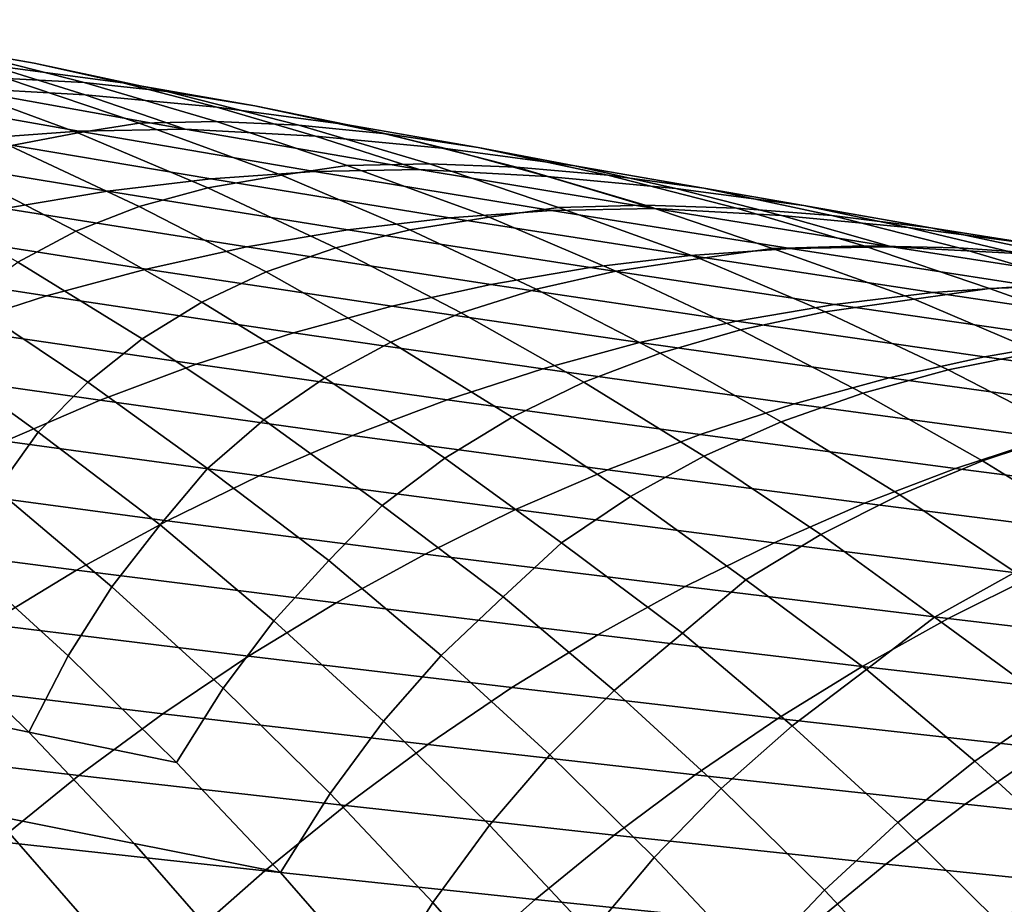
# Model space of a CAD drawing. Header units: metres. Extents: x -240 to 45, y -77 to 27.
# Tile 382 of 656: x -200.08 to -194.74, y 13.74 to 18.53. Entities that reach past the tile are written whole.
import ezdxf

# ---------------------------------------------------------------- set-up
doc = ezdxf.new("R2010")
doc.units = ezdxf.units.M
doc.layers.add('solid_102011X2', color=7, linetype='CONTINUOUS')

msp = doc.modelspace()

# ---------------------------------------------------------------- linework, layer by layer
at = {"layer": 'solid_102011X2'}
for points in [[(-200.449539, 18.377571, 294.158417), (-201.179886, 18.53319, 294.404694), (-200.723572, 18.423779, 296.330414), (-199.997757, 18.297997, 296.081299)], [(-200.144852, 18.214542, 292.001434), (-200.871078, 18.428518, 292.239258), (-200.449539, 18.377571, 294.158417), (-199.725403, 18.19371, 293.91687)], [(-199.997757, 18.297997, 296.081299), (-200.723572, 18.423779, 296.330414), (-200.236893, 18.287609, 298.257538), (-199.516663, 18.191278, 298.006226)], [(-199.725403, 18.19371, 293.91687), (-200.449539, 18.377571, 294.158417), (-199.997757, 18.297997, 296.081299), (-199.276917, 18.143995, 295.836578)], [(-200.236893, 18.287609, 298.257538), (-200.959763, 18.355528, 298.512451), (-200.436066, 18.165123, 300.44043), (-199.7211, 18.126137, 300.184204)], [(-199.516663, 18.191278, 298.006226), (-200.236893, 18.287609, 298.257538), (-199.7211, 18.126137, 300.184204), (-199.007492, 18.058889, 299.931366)], [(-199.276917, 18.143995, 295.836578), (-199.997757, 18.297997, 296.081299), (-199.516663, 18.191278, 298.006226), (-198.800171, 18.066822, 297.759003)], [(-200.12944, 17.850676, 288.045776), (-200.844131, 18.152826, 288.269104), (-200.534698, 18.205027, 290.091919), (-199.760773, 17.921049, 289.951355)], [(-199.760773, 17.921049, 289.951355), (-200.534698, 18.205027, 290.091919), (-200.144852, 18.214542, 292.001434), (-199.427353, 17.972837, 291.768738)], [(-199.427353, 17.972837, 291.768738), (-200.144852, 18.214542, 292.001434), (-199.725403, 18.19371, 293.91687), (-199.008606, 17.982044, 293.680359)], [(-199.754456, 17.928848, 302.53479), (-201.02243, 18.152555, 300.869568), (-201.602631, 18.110985, 301.305054), (-200.325287, 17.888302, 302.966949)], [(-199.17749, 17.940763, 302.108948), (-200.436066, 18.165123, 300.44043), (-201.02243, 18.152555, 300.869568), (-199.754456, 17.928848, 302.53479)], [(-199.7211, 18.126137, 300.184204), (-200.436066, 18.165123, 300.44043), (-199.17749, 17.940763, 302.108948)], [(-199.008606, 17.982044, 293.680359), (-199.725403, 18.19371, 293.91687), (-199.276917, 18.143995, 295.836578), (-198.562103, 17.962137, 295.59668)], [(-198.800171, 18.066822, 297.759003), (-199.516663, 18.191278, 298.006226), (-199.007492, 18.058889, 299.931366), (-198.296448, 17.963617, 299.68222)], [(-199.007492, 18.058889, 299.931366), (-199.7211, 18.126137, 300.184204), (-199.17749, 17.940763, 302.108948), (-198.47168, 17.902212, 301.85495)], [(-198.562103, 17.962137, 295.59668), (-199.276917, 18.143995, 295.836578), (-198.800171, 18.066822, 297.759003), (-198.088501, 17.914532, 297.516266)], [(-198.296448, 17.963617, 299.68222), (-199.007492, 18.058889, 299.931366), (-198.47168, 17.902212, 301.85495), (-197.767197, 17.835781, 301.60434)], [(-198.088501, 17.914532, 297.516266), (-198.800171, 18.066822, 297.759003), (-198.296448, 17.963617, 299.68222), (-197.589035, 17.840601, 299.437195)], [(-199.055344, 17.622244, 289.72879), (-199.760773, 17.921049, 289.951355), (-199.427353, 17.972837, 291.768738), (-198.655807, 17.690773, 291.638275)], [(-197.910034, 17.72246, 303.775879), (-199.17749, 17.940763, 302.108948), (-199.754456, 17.928848, 302.53479), (-198.477814, 17.711098, 304.198425)], [(-198.655807, 17.690773, 291.638275), (-199.427353, 17.972837, 291.768738), (-199.008606, 17.982044, 293.680359), (-198.300369, 17.743031, 293.449066)], [(-198.47168, 17.902212, 301.85495), (-199.17749, 17.940763, 302.108948), (-197.910034, 17.72246, 303.775879)], [(-198.300369, 17.743031, 293.449066), (-199.008606, 17.982044, 293.680359), (-198.562103, 17.962137, 295.59668), (-197.854477, 17.752853, 295.361938)], [(-197.854477, 17.752853, 295.361938), (-198.562103, 17.962137, 295.59668), (-198.088501, 17.914532, 297.516266), (-197.382736, 17.734766, 297.278473)], [(-197.589035, 17.840601, 299.437195), (-198.296448, 17.963617, 299.68222), (-197.767197, 17.835781, 301.60434), (-197.065216, 17.741707, 301.357452)], [(-199.039536, 17.671473, 304.627258), (-200.325287, 17.888302, 302.966949), (-200.894379, 17.820112, 303.397797), (-199.599564, 17.604536, 305.05481)], [(-198.477814, 17.711098, 304.198425), (-199.754456, 17.928848, 302.53479), (-200.325287, 17.888302, 302.966949), (-199.039536, 17.671473, 304.627258)], [(-199.427063, 17.52169, 287.828339), (-200.12944, 17.850676, 288.045776), (-199.760773, 17.921049, 289.951355), (-199.055344, 17.622244, 289.72879)], [(-197.767197, 17.835781, 301.60434), (-198.47168, 17.902212, 301.85495), (-197.910034, 17.72246, 303.775879), (-197.213242, 17.684462, 303.524017)], [(-197.382736, 17.734766, 297.278473), (-198.088501, 17.914532, 297.516266), (-197.589035, 17.840601, 299.437195), (-196.886353, 17.690134, 299.196716)], [(-199.770828, 17.387827, 285.938782), (-200.468536, 17.746984, 286.15094), (-200.12944, 17.850676, 288.045776), (-199.427063, 17.52169, 287.828339)], [(-197.065216, 17.741707, 301.357452), (-197.767197, 17.835781, 301.60434), (-197.213242, 17.684462, 303.524017), (-196.517746, 17.61895, 303.275513)], [(-196.886353, 17.690134, 299.196716), (-197.589035, 17.840601, 299.437195), (-197.065216, 17.741707, 301.357452), (-196.366806, 17.620266, 301.114655)], [(-199.599564, 17.604536, 305.05481), (-200.894379, 17.820112, 303.397797), (-201.460876, 17.724405, 303.82666), (-200.157059, 17.51041, 305.480408)], [(-200.086319, 17.219357, 284.062561), (-200.77803, 17.608688, 284.26889), (-200.468536, 17.746984, 286.15094), (-199.770828, 17.387827, 285.938782)], [(-197.959503, 17.395369, 291.416962), (-198.655807, 17.690773, 291.638275), (-198.300369, 17.743031, 293.449066), (-197.530899, 17.463024, 293.329163)], [(-196.633636, 17.510191, 305.440338), (-197.910034, 17.72246, 303.775879), (-198.477814, 17.711098, 304.198425), (-197.192352, 17.499289, 305.859772)], [(-197.530899, 17.463024, 293.329163), (-198.300369, 17.743031, 293.449066), (-197.854477, 17.752853, 295.361938), (-197.155243, 17.5166, 295.132507)], [(-197.213242, 17.684462, 303.524017), (-197.910034, 17.72246, 303.775879), (-196.633636, 17.510191, 305.440338)], [(-197.155243, 17.5166, 295.132507), (-197.854477, 17.752853, 295.361938), (-197.382736, 17.734766, 297.278473), (-196.68399, 17.527954, 297.045898)], [(-196.68399, 17.527954, 297.045898), (-197.382736, 17.734766, 297.278473), (-196.886353, 17.690134, 299.196716), (-196.189453, 17.512568, 298.961182)], [(-196.366806, 17.620266, 301.114655), (-197.065216, 17.741707, 301.357452), (-196.517746, 17.61895, 303.275513), (-195.824692, 17.52615, 303.03067)], [(-197.74501, 17.46048, 306.285492), (-199.039536, 17.671473, 304.627258), (-199.599564, 17.604536, 305.05481), (-198.296051, 17.394684, 306.70993)], [(-198.36203, 17.296974, 289.512299), (-199.055344, 17.622244, 289.72879), (-198.655807, 17.690773, 291.638275), (-197.959503, 17.395369, 291.416962)], [(-197.192352, 17.499289, 305.859772), (-198.477814, 17.711098, 304.198425), (-199.039536, 17.671473, 304.627258), (-197.74501, 17.46048, 306.285492)], [(-196.517746, 17.61895, 303.275513), (-197.213242, 17.684462, 303.524017), (-196.633636, 17.510191, 305.440338), (-195.94574, 17.472792, 305.190277)], [(-196.189453, 17.512568, 298.961182), (-196.886353, 17.690134, 299.196716), (-196.366806, 17.620266, 301.114655), (-195.673035, 17.471743, 300.876404)], [(-198.738312, 17.166561, 287.61676), (-199.427063, 17.52169, 287.828339), (-199.055344, 17.622244, 289.72879), (-198.36203, 17.296974, 289.512299)], [(-195.824692, 17.52615, 303.03067), (-196.517746, 17.61895, 303.275513), (-195.94574, 17.472792, 305.190277), (-195.259125, 17.408228, 304.943451)], [(-195.673035, 17.471743, 300.876404), (-196.366806, 17.620266, 301.114655), (-195.824692, 17.52615, 303.03067), (-195.135147, 17.406338, 302.789825)], [(-198.296051, 17.394684, 306.70993), (-199.599564, 17.604536, 305.05481), (-200.157059, 17.51041, 305.480408), (-198.844604, 17.302017, 307.132477)], [(-198.844604, 17.302017, 307.132477), (-200.157059, 17.51041, 305.480408), (-200.711136, 17.389217, 305.903412), (-199.389816, 17.1826, 307.55246)], [(-199.087921, 17.002829, 285.732666), (-199.770828, 17.387827, 285.938782), (-199.427063, 17.52169, 287.828339), (-198.738312, 17.166561, 287.61676)], [(-196.843491, 17.171076, 293.109528), (-197.530899, 17.463024, 293.329163), (-197.155243, 17.5166, 295.132507), (-196.387451, 17.238821, 295.023621)], [(-195.34761, 17.303619, 307.101166), (-196.633636, 17.510191, 305.440338), (-197.192352, 17.499289, 305.859772), (-195.897156, 17.293089, 307.517914)], [(-196.387451, 17.238821, 295.023621), (-197.155243, 17.5166, 295.132507), (-196.68399, 17.527954, 297.045898), (-195.993469, 17.294542, 296.818726)], [(-195.993469, 17.294542, 296.818726), (-196.68399, 17.527954, 297.045898), (-196.189453, 17.512568, 298.961182), (-195.499466, 17.308327, 298.730896)], [(-195.94574, 17.472792, 305.190277), (-196.633636, 17.510191, 305.440338), (-195.34761, 17.303619, 307.101166)], [(-195.499466, 17.308327, 298.730896), (-196.189453, 17.512568, 298.961182), (-195.673035, 17.471743, 300.876404), (-194.984955, 17.296486, 300.643036)], [(-195.135147, 17.406338, 302.789825), (-195.824692, 17.52615, 303.03067), (-195.259125, 17.408228, 304.943451), (-194.574951, 17.316721, 304.700165)], [(-196.440689, 17.254999, 307.940887), (-197.74501, 17.46048, 306.285492), (-198.296051, 17.394684, 306.70993), (-196.98262, 17.190237, 308.36264)], [(-197.275085, 17.073868, 291.201843), (-197.959503, 17.395369, 291.416962), (-197.530899, 17.463024, 293.329163), (-196.843491, 17.171076, 293.109528)], [(-195.897156, 17.293089, 307.517914), (-197.192352, 17.499289, 305.859772), (-197.74501, 17.46048, 306.285492), (-196.440689, 17.254999, 307.940887)], [(-195.259125, 17.408228, 304.943451), (-195.94574, 17.472792, 305.190277), (-195.34761, 17.303619, 307.101166), (-194.66861, 17.266855, 306.852325)], [(-194.984955, 17.296486, 300.643036), (-195.673035, 17.471743, 300.876404), (-195.135147, 17.406338, 302.789825), (-194.450195, 17.25979, 302.553467)], [(-194.574951, 17.316721, 304.700165), (-195.259125, 17.408228, 304.943451), (-194.66861, 17.266855, 306.852325), (-193.990906, 17.203262, 306.606628)], [(-194.450195, 17.25979, 302.553467), (-195.135147, 17.406338, 302.789825), (-194.574951, 17.316721, 304.700165), (-193.894257, 17.198542, 304.460785)], [(-199.389816, 17.1826, 307.55246), (-200.711136, 17.389217, 305.903412), (-201.260956, 17.241146, 306.323151), (-199.930862, 17.036617, 307.969208)], [(-199.410629, 16.804502, 283.862549), (-200.086319, 17.219357, 284.062561), (-199.770828, 17.387827, 285.938782), (-199.087921, 17.002829, 285.732666)], [(-196.98262, 17.190237, 308.36264), (-198.296051, 17.394684, 306.70993), (-198.844604, 17.302017, 307.132477), (-197.522156, 17.098917, 308.782501)], [(-197.682129, 16.945927, 289.301758), (-198.36203, 17.296974, 289.512299), (-197.959503, 17.395369, 291.416962), (-197.275085, 17.073868, 291.201843)], [(-197.522156, 17.098917, 308.782501), (-198.844604, 17.302017, 307.132477), (-199.389816, 17.1826, 307.55246), (-198.058411, 16.981157, 309.199829)], [(-198.064148, 16.785952, 287.411346), (-198.738312, 17.166561, 287.61676), (-198.36203, 17.296974, 289.512299), (-197.682129, 16.945927, 289.301758)], [(-195.708679, 16.950396, 294.806061), (-196.387451, 17.238821, 295.023621), (-195.993469, 17.294542, 296.818726), (-195.227066, 17.019182, 296.7211)], [(-195.227066, 17.019182, 296.7211), (-195.993469, 17.294542, 296.818726), (-195.499466, 17.308327, 298.730896), (-194.817551, 17.077852, 298.506012)], [(-194.051163, 17.102406, 308.757172), (-195.34761, 17.303619, 307.101166), (-195.897156, 17.293089, 307.517914), (-194.591476, 17.092169, 309.171661)], [(-194.817551, 17.077852, 298.506012), (-195.499466, 17.308327, 298.730896), (-194.984955, 17.296486, 300.643036), (-194.30368, 17.094912, 300.414856)], [(-194.66861, 17.266855, 306.852325), (-195.34761, 17.303619, 307.101166), (-194.051163, 17.102406, 308.757172)], [(-194.30368, 17.094912, 300.414856), (-194.984955, 17.296486, 300.643036), (-194.450195, 17.25979, 302.553467), (-193.770844, 17.086851, 302.321869)], [(-199.930862, 17.036617, 307.969208), (-201.260956, 17.241146, 306.323151), (-201.805664, 17.066439, 306.739014), (-200.466904, 16.864307, 308.382111)], [(-195.125763, 17.054708, 309.592316), (-196.440689, 17.254999, 307.940887), (-196.98262, 17.190237, 308.36264), (-195.658508, 16.990883, 310.011749)], [(-194.591476, 17.092169, 309.171661), (-195.897156, 17.293089, 307.517914), (-196.440689, 17.254999, 307.940887), (-195.125763, 17.054708, 309.592316)], [(-199.706345, 16.570442, 282.008972), (-200.373428, 17.015032, 282.202393), (-200.086319, 17.219357, 284.062561), (-199.410629, 16.804502, 283.862549)], [(-195.658508, 16.990883, 310.011749), (-196.98262, 17.190237, 308.36264), (-197.522156, 17.098917, 308.782501), (-196.188889, 16.900808, 310.429321)], [(-196.16777, 16.853401, 292.896118), (-196.843491, 17.171076, 293.109528), (-196.387451, 17.238821, 295.023621), (-195.708679, 16.950396, 294.806061)], [(-198.058411, 16.981157, 309.199829), (-199.389816, 17.1826, 307.55246), (-199.930862, 17.036617, 307.969208), (-198.590576, 16.837139, 309.613983)], [(-198.420792, 16.592657, 285.53299), (-199.087921, 17.002829, 285.732666), (-198.738312, 17.166561, 287.61676), (-198.064148, 16.785952, 287.411346)], [(-196.603867, 16.726954, 290.992706), (-197.275085, 17.073868, 291.201843), (-196.843491, 17.171076, 293.109528), (-196.16777, 16.853401, 292.896118)], [(-196.188889, 16.900808, 310.429321), (-197.522156, 17.098917, 308.782501), (-198.058411, 16.981157, 309.199829), (-196.71608, 16.784595, 310.84436)], [(-193.274582, 16.896194, 310.819824), (-194.591476, 17.092169, 309.171661), (-195.125763, 17.054708, 309.592316), (-193.799576, 16.859282, 311.238495)], [(-194.052551, 16.80513, 298.419495), (-194.817551, 17.077852, 298.506012), (-194.30368, 17.094912, 300.414856), (-193.630356, 16.867451, 300.192017)], [(-198.590576, 16.837139, 309.613983), (-199.930862, 17.036617, 307.969208), (-200.466904, 16.864307, 308.382111), (-199.117844, 16.667093, 310.024292)], [(-197.016556, 16.569756, 289.097504), (-197.682129, 16.945927, 289.301758), (-197.275085, 17.073868, 291.201843), (-196.603867, 16.726954, 290.992706)], [(-193.799576, 16.859282, 311.238495), (-195.125763, 17.054708, 309.592316), (-195.658508, 16.990883, 310.011749), (-194.323059, 16.796309, 311.655945)], [(-194.556686, 16.734352, 296.50589), (-195.227066, 17.019182, 296.7211), (-194.817551, 17.077852, 298.506012), (-194.052551, 16.80513, 298.419495)], [(-199.975266, 16.299618, 280.174683), (-200.632278, 16.773748, 280.360962), (-200.373428, 17.015032, 282.202393), (-199.706345, 16.570442, 282.008972)], [(-198.751892, 16.364872, 283.669098), (-199.410629, 16.804502, 283.862549), (-199.087921, 17.002829, 285.732666), (-198.420792, 16.592657, 285.53299)], [(-196.71608, 16.784595, 310.84436), (-198.058411, 16.981157, 309.199829), (-198.590576, 16.837139, 309.613983), (-197.239258, 16.642424, 311.256287)], [(-194.323059, 16.796309, 311.655945), (-195.658508, 16.990883, 310.011749), (-196.188889, 16.900808, 310.429321), (-194.844223, 16.707382, 312.071533)], [(-195.041351, 16.636606, 294.594818), (-195.708679, 16.950396, 294.806061), (-195.227066, 17.019182, 296.7211), (-194.556686, 16.734352, 296.50589)], [(-197.405487, 16.38052, 287.212524), (-198.064148, 16.785952, 287.411346), (-197.682129, 16.945927, 289.301758), (-197.016556, 16.569756, 289.097504)], [(-195.50502, 16.510672, 292.688812), (-196.16777, 16.853401, 292.896118), (-195.708679, 16.950396, 294.806061), (-195.041351, 16.636606, 294.594818)], [(-194.844223, 16.707382, 312.071533), (-196.188889, 16.900808, 310.429321), (-196.71608, 16.784595, 310.84436), (-195.362259, 16.592617, 312.48465)], [(-199.117844, 16.667093, 310.024292), (-200.466904, 16.864307, 308.382111), (-200.997101, 16.665913, 308.790527), (-199.639374, 16.471262, 310.430176)], [(-197.239258, 16.642424, 311.256287), (-198.590576, 16.837139, 309.613983), (-199.117844, 16.667093, 310.024292), (-197.757629, 16.474522, 311.664398)], [(-195.946762, 16.35527, 290.789948), (-196.603867, 16.726954, 290.992706), (-196.16777, 16.853401, 292.896118), (-195.50502, 16.510672, 292.688812)], [(-200.199738, 15.987178, 278.396454), (-200.863266, 16.494528, 278.541107), (-200.632278, 16.773748, 280.360962), (-199.975266, 16.299618, 280.174683)], [(-199.057434, 16.101524, 281.822266), (-199.706345, 16.570442, 282.008972), (-199.410629, 16.804502, 283.862549), (-198.751892, 16.364872, 283.669098)], [(-197.77037, 16.158054, 285.340027), (-198.420792, 16.592657, 285.53299), (-198.064148, 16.785952, 287.411346), (-197.405487, 16.38052, 287.212524)], [(-195.362259, 16.592617, 312.48465), (-196.71608, 16.784595, 310.84436), (-197.239258, 16.642424, 311.256287), (-195.876373, 16.452187, 312.894623)], [(-192.97554, 16.606195, 313.293945), (-194.323059, 16.796309, 311.655945), (-194.844223, 16.707382, 312.071533), (-193.487427, 16.518335, 313.707886)], [(-196.366272, 16.169119, 288.899872), (-197.016556, 16.569756, 289.097504), (-196.603867, 16.726954, 290.992706), (-195.946762, 16.35527, 290.789948)], [(-193.487427, 16.518335, 313.707886), (-194.844223, 16.707382, 312.071533), (-195.362259, 16.592617, 312.48465), (-193.996246, 16.404926, 314.119324)], [(-194.386749, 16.298115, 294.38974), (-195.041351, 16.636606, 294.594818), (-194.556686, 16.734352, 296.50589), (-193.897552, 16.424511, 296.296967)], [(-199.639374, 16.471262, 310.430176), (-200.997101, 16.665913, 308.790527), (-201.52063, 16.441744, 309.193817), (-200.154358, 16.249949, 310.830963)], [(-197.757629, 16.474522, 311.664398), (-199.117844, 16.667093, 310.024292), (-199.639374, 16.471262, 310.430176), (-198.27037, 16.281128, 312.068085)], [(-195.876373, 16.452187, 312.894623), (-197.239258, 16.642424, 311.256287), (-197.757629, 16.474522, 311.664398), (-196.385757, 16.286318, 313.300812)], [(-194.85614, 16.143528, 292.487976), (-195.50502, 16.510672, 292.688812), (-195.041351, 16.636606, 294.594818), (-194.386749, 16.298115, 294.38974)], [(-199.314194, 15.796618, 280.038086), (-199.975266, 16.299618, 280.174683), (-199.706345, 16.570442, 282.008972), (-199.057434, 16.101524, 281.822266)], [(-198.111084, 15.901249, 283.482483), (-198.751892, 16.364872, 283.669098), (-198.420792, 16.592657, 285.53299), (-197.77037, 16.158054, 285.340027)], [(-196.76329, 15.951007, 287.020477), (-197.405487, 16.38052, 287.212524), (-197.016556, 16.569756, 289.097504), (-196.366272, 16.169119, 288.899872)], [(-193.996246, 16.404926, 314.119324), (-195.362259, 16.592617, 312.48465), (-195.876373, 16.452187, 312.894623), (-194.501205, 16.26614, 314.527649)], [(-195.304703, 15.959474, 290.593933), (-195.946762, 16.35527, 290.789948), (-195.50502, 16.510672, 292.688812), (-194.85614, 16.143528, 292.487976)], [(-198.27037, 16.281128, 312.068085), (-199.639374, 16.471262, 310.430176), (-200.154358, 16.249949, 310.830963), (-198.776688, 16.062538, 312.466736)], [(-196.385757, 16.286318, 313.300812), (-197.757629, 16.474522, 311.664398), (-198.27037, 16.281128, 312.068085), (-196.889618, 16.095243, 313.702637)], [(-194.501205, 16.26614, 314.527649), (-195.876373, 16.452187, 312.894623), (-196.385757, 16.286318, 313.300812), (-195.001526, 16.102203, 314.932251)], [(-198.398575, 15.60297, 281.694458), (-199.057434, 16.101524, 281.822266), (-198.751892, 16.364872, 283.669098), (-198.111084, 15.901249, 283.482483)], [(-197.137604, 15.699799, 285.154022), (-197.77037, 16.158054, 285.340027), (-197.405487, 16.38052, 287.212524), (-196.76329, 15.951007, 287.020477)], [(-195.732208, 15.744743, 288.709167), (-196.366272, 16.169119, 288.899872), (-195.946762, 16.35527, 290.789948), (-195.304703, 15.959474, 290.593933)], [(-199.575653, 15.460685, 278.223389), (-200.199738, 15.987178, 278.396454), (-199.975266, 16.299618, 280.174683), (-199.314194, 15.796618, 280.038086)], [(-196.889618, 16.095243, 313.702637), (-198.27037, 16.281128, 312.068085), (-198.776688, 16.062538, 312.466736), (-197.387192, 15.879257, 314.099426)], [(-195.001526, 16.102203, 314.932251), (-196.385757, 16.286318, 313.300812), (-196.889618, 16.095243, 313.702637), (-195.496445, 15.913344, 315.332458)], [(-194.222046, 15.752612, 292.293915), (-194.85614, 16.143528, 292.487976), (-194.386749, 16.298115, 294.38974), (-193.745804, 15.935554, 294.191193)], [(-198.776688, 16.062538, 312.466736), (-200.154358, 16.249949, 310.830963), (-200.662033, 16.003504, 311.226044), (-199.275818, 15.8191, 312.859711)], [(-193.112991, 16.084, 316.154205), (-194.501205, 16.26614, 314.527649), (-195.001526, 16.102203, 314.932251), (-193.604187, 15.921903, 316.557434)], [(-197.454132, 15.40724, 283.364105), (-198.111084, 15.901249, 283.482483), (-197.77037, 16.158054, 285.340027), (-197.137604, 15.699799, 285.154022)], [(-196.138489, 15.498178, 286.83548), (-196.76329, 15.951007, 287.020477), (-196.366272, 16.169119, 288.899872), (-195.732208, 15.744743, 288.709167)], [(-194.678589, 15.540281, 290.404846), (-195.304703, 15.959474, 290.593933), (-194.85614, 16.143528, 292.487976), (-194.222046, 15.752612, 292.293915)], [(-198.697723, 15.275899, 279.864349), (-199.314194, 15.796618, 280.038086), (-199.057434, 16.101524, 281.822266), (-198.398575, 15.60297, 281.694458)], [(-195.496445, 15.913344, 315.332458), (-196.889618, 16.095243, 313.702637), (-197.387192, 15.879257, 314.099426), (-195.985168, 15.699852, 315.727661)], [(-193.604187, 15.921903, 316.557434), (-195.001526, 16.102203, 314.932251), (-195.496445, 15.913344, 315.332458), (-194.090057, 15.735164, 316.956299)], [(-197.387192, 15.879257, 314.099426), (-198.776688, 16.062538, 312.466736), (-199.275818, 15.8191, 312.859711), (-197.877686, 15.638703, 314.490601)], [(-199.275818, 15.8191, 312.859711), (-200.662033, 16.003504, 311.226044), (-201.161575, 15.732285, 311.614807), (-199.766968, 15.551168, 313.246429)], [(-199.812561, 15.086656, 276.434174), (-200.422348, 15.641504, 276.599304), (-200.199738, 15.987178, 278.396454), (-199.575653, 15.460685, 278.223389)], [(-196.4823, 15.210435, 285.045563), (-197.137604, 15.699799, 285.154022), (-196.76329, 15.951007, 287.020477), (-196.138489, 15.498178, 286.83548)], [(-194.090057, 15.735164, 316.956299), (-195.496445, 15.913344, 315.332458), (-195.985168, 15.699852, 315.727661), (-194.569855, 15.524067, 317.350189)], [(-195.115265, 15.297391, 288.525543), (-195.732208, 15.744743, 288.709167), (-195.304703, 15.959474, 290.593933), (-194.678589, 15.540281, 290.404846)], [(-197.789703, 15.088136, 281.520599), (-198.398575, 15.60297, 281.694458), (-198.111084, 15.901249, 283.482483), (-197.454132, 15.40724, 283.364105)], [(-195.985168, 15.699852, 315.727661), (-197.387192, 15.879257, 314.099426), (-197.877686, 15.638703, 314.490601), (-196.466965, 15.462068, 316.117279)], [(-197.877686, 15.638703, 314.490601), (-199.275818, 15.8191, 312.859711), (-199.766968, 15.551168, 313.246429), (-198.360367, 15.373929, 314.875519)], [(-198.973129, 14.911775, 278.057159), (-199.575653, 15.460685, 278.223389), (-199.314194, 15.796618, 280.038086), (-198.697723, 15.275899, 279.864349)], [(-199.766968, 15.551168, 313.246429), (-201.161575, 15.732285, 311.614807), (-201.652206, 15.436717, 311.996643), (-200.24939, 15.259157, 313.626251)], [(-196.852844, 14.898386, 283.190613), (-197.454132, 15.40724, 283.364105), (-197.137604, 15.699799, 285.154022), (-196.4823, 15.210435, 285.045563)], [(-194.569855, 15.524067, 317.350189), (-195.985168, 15.699852, 315.727661), (-196.466965, 15.462068, 316.117279), (-195.042862, 15.288949, 317.738495)], [(-195.484558, 15.013561, 286.737427), (-196.138489, 15.498178, 286.83548), (-195.732208, 15.744743, 288.709167), (-195.115265, 15.297391, 288.525543)], [(-200.025711, 14.674007, 274.673553), (-200.619659, 15.256742, 274.830292), (-200.422348, 15.641504, 276.599304), (-199.812561, 15.086656, 276.434174)], [(-198.102493, 14.733068, 279.697571), (-198.697723, 15.275899, 279.864349), (-198.398575, 15.60297, 281.694458), (-197.789703, 15.088136, 281.520599)], [(-196.466965, 15.462068, 316.117279), (-197.877686, 15.638703, 314.490601), (-198.360367, 15.373929, 314.875519), (-196.941055, 15.200335, 316.500671)], [(-198.360367, 15.373929, 314.875519), (-199.766968, 15.551168, 313.246429), (-200.24939, 15.259157, 313.626251), (-198.834457, 15.085345, 315.253601)], [(-194.462372, 14.817627, 288.438232), (-195.115265, 15.297391, 288.525543), (-194.678589, 15.540281, 290.404846), (-194.069336, 15.098445, 290.222931)], [(-195.88855, 14.707639, 284.872894), (-196.4823, 15.210435, 285.045563), (-196.138489, 15.498178, 286.83548), (-195.484558, 15.013561, 286.737427)], [(-193.140488, 15.351645, 318.965759), (-194.569855, 15.524067, 317.350189), (-195.042862, 15.288949, 317.738495), (-193.604599, 15.119103, 319.352997)], [(-199.225464, 14.509976, 276.275909), (-199.812561, 15.086656, 276.434174), (-199.575653, 15.460685, 278.223389), (-198.973129, 14.911775, 278.057159)], [(-195.042862, 15.288949, 317.738495), (-196.466965, 15.462068, 316.117279), (-196.941055, 15.200335, 316.500671), (-195.508301, 15.030151, 318.120605)], [(-200.025711, 14.674007, 274.673553), (-200.792648, 14.832471, 273.09259), (-201.393341, 15.421064, 273.247101), (-200.619659, 15.256742, 274.830292)], [(-196.941055, 15.200335, 316.500671), (-198.360367, 15.373929, 314.875519), (-198.834457, 15.085345, 315.253601), (-197.406738, 14.915058, 316.877258)], [(-197.201797, 14.551503, 281.353851), (-197.789703, 15.088136, 281.520599), (-197.454132, 15.40724, 283.364105), (-196.852844, 14.898386, 283.190613)], [(-198.392975, 14.341324, 277.897949), (-198.973129, 14.911775, 278.057159), (-198.697723, 15.275899, 279.864349), (-198.102493, 14.733068, 279.697571)], [(-193.604599, 15.119103, 319.352997), (-195.042862, 15.288949, 317.738495), (-195.508301, 15.030151, 318.120605), (-194.06131, 14.863145, 319.73407)], [(-194.89827, 14.516882, 286.565948), (-195.484558, 15.013561, 286.737427), (-195.115265, 15.297391, 288.525543), (-194.462372, 14.817627, 288.438232)], [(-198.834457, 15.085345, 315.253601), (-200.24939, 15.259157, 313.626251), (-200.722321, 14.943527, 313.998627), (-199.299225, 14.773405, 315.624268)], [(-195.508301, 15.030151, 318.120605), (-196.941055, 15.200335, 316.500671), (-197.406738, 14.915058, 316.877258), (-195.965485, 14.748073, 318.495941)], [(-196.272232, 14.36805, 283.024353), (-196.852844, 14.898386, 283.190613), (-196.4823, 15.210435, 285.045563), (-195.88855, 14.707639, 284.872894)], [(-199.225464, 14.509976, 276.275909), (-200.025711, 14.674007, 274.673553), (-199.812561, 15.086656, 276.434174)], [(-197.406738, 14.915058, 316.877258), (-198.834457, 15.085345, 315.253601), (-199.299225, 14.773405, 315.624268), (-197.863281, 14.606687, 317.24646)], [(-197.529358, 14.168993, 279.537994), (-198.102493, 14.733068, 279.697571), (-197.789703, 15.088136, 281.520599), (-197.201797, 14.551503, 281.353851)], [(-194.06131, 14.863145, 319.73407), (-195.508301, 15.030151, 318.120605), (-195.965485, 14.748073, 318.495941), (-194.509903, 14.584166, 320.108337)], [(-195.315186, 14.183676, 284.70752), (-195.88855, 14.707639, 284.872894), (-195.484558, 15.013561, 286.737427), (-194.89827, 14.516882, 286.565948)], [(-199.299225, 14.773405, 315.624268), (-200.722321, 14.943527, 313.998627), (-201.185043, 14.604745, 314.362946), (-199.753967, 14.438571, 315.986938)], [(-198.661835, 13.912403, 276.124664), (-199.225464, 14.509976, 276.275909), (-198.973129, 14.911775, 278.057159), (-198.392975, 14.341324, 277.897949)], [(-195.965485, 14.748073, 318.495941), (-197.406738, 14.915058, 316.877258), (-197.863281, 14.606687, 317.24646), (-196.413681, 14.443157, 318.863892)], [(-196.635681, 13.993931, 281.194397), (-197.201797, 14.551503, 281.353851), (-196.852844, 14.898386, 283.190613), (-196.272232, 14.36805, 283.024353)], [(-199.455505, 14.070107, 274.523682), (-200.216034, 14.222453, 272.944733), (-200.792648, 14.832471, 273.09259), (-200.025711, 14.674007, 274.673553)], [(-194.332077, 13.999352, 286.401825), (-194.89827, 14.516882, 286.565948), (-194.462372, 14.817627, 288.438232), (-193.883438, 14.327106, 288.26828)], [(-197.863281, 14.606687, 317.24646), (-199.299225, 14.773405, 315.624268), (-199.753967, 14.438571, 315.986938), (-198.309952, 14.275675, 317.607697)], [(-197.835999, 13.75026, 277.745972), (-198.392975, 14.341324, 277.897949), (-198.102493, 14.733068, 279.697571), (-197.529358, 14.168993, 279.537994)], [(-194.509903, 14.584166, 320.108337), (-195.965485, 14.748073, 318.495941), (-196.413681, 14.443157, 318.863892), (-194.949677, 14.282607, 320.475311)], [(-195.71312, 13.817082, 282.865479), (-196.272232, 14.36805, 283.024353), (-195.88855, 14.707639, 284.872894), (-195.315186, 14.183676, 284.70752)], [(-198.661835, 13.912403, 276.124664), (-199.455505, 14.070107, 274.523682), (-200.025711, 14.674007, 274.673553), (-199.225464, 14.509976, 276.275909)], [(-199.753967, 14.438571, 315.986938), (-201.185043, 14.604745, 314.362946), (-201.63681, 14.243336, 314.718689), (-200.197968, 14.081361, 316.341034)], [(-196.413681, 14.443157, 318.863892), (-197.863281, 14.606687, 317.24646), (-198.309952, 14.275675, 317.607697), (-196.852203, 14.115856, 319.223938)], [(-193.0392, 14.423115, 321.713226), (-194.509903, 14.584166, 320.108337), (-194.949677, 14.282607, 320.475311), (-193.470474, 14.124822, 322.079376)], [(-196.97908, 13.584599, 279.385803), (-197.529358, 14.168993, 279.537994), (-197.201797, 14.551503, 281.353851), (-196.635681, 13.993931, 281.194397)], [(-194.763031, 13.639392, 284.549652), (-195.315186, 14.183676, 284.70752), (-194.89827, 14.516882, 286.565948), (-194.332077, 13.999352, 286.401825)], [(-198.309952, 14.275675, 317.607697), (-199.753967, 14.438571, 315.986938), (-200.197968, 14.081361, 316.341034), (-198.746078, 13.922539, 317.960388)], [(-194.949677, 14.282607, 320.475311), (-196.413681, 14.443157, 318.863892), (-196.852203, 14.115856, 319.223938), (-195.379959, 13.958913, 320.83432)], [(-196.092117, 13.416335, 281.04245), (-196.635681, 13.993931, 281.194397), (-196.272232, 14.36805, 283.024353), (-195.71312, 13.817082, 282.865479)], [(-198.122437, 13.29489, 275.980713), (-198.661835, 13.912403, 276.124664), (-198.392975, 14.341324, 277.897949), (-197.835999, 13.75026, 277.745972)], [(-196.852203, 14.115856, 319.223938), (-198.309952, 14.275675, 317.607697), (-198.746078, 13.922539, 317.960388), (-197.280365, 13.766677, 319.575439)], [(-193.470474, 14.124822, 322.079376), (-194.949677, 14.282607, 320.475311), (-195.379959, 13.958913, 320.83432), (-193.892426, 13.804642, 322.437592)], [(-199.664246, 13.591979, 272.80368), (-200.384598, 13.731833, 271.251343), (-200.452194, 13.811691, 271.268219), (-200.216034, 14.222453, 272.944733)], [(-198.909866, 13.446001, 274.38089), (-199.664246, 13.591979, 272.80368), (-200.216034, 14.222453, 272.944733), (-199.455505, 14.070107, 274.523682)], [(-197.302963, 13.139534, 277.60141), (-197.835999, 13.75026, 277.745972), (-197.529358, 14.168993, 279.537994), (-196.97908, 13.584599, 279.385803)], [(-195.176254, 13.246389, 282.714203), (-195.71312, 13.817082, 282.865479), (-195.315186, 14.183676, 284.70752), (-194.763031, 13.639392, 284.549652)], [(-195.379959, 13.958913, 320.83432), (-196.852203, 14.115856, 319.223938), (-197.280365, 13.766677, 319.575439), (-195.800079, 13.613585, 321.184875)], [(-198.746078, 13.922539, 317.960388), (-200.197968, 14.081361, 316.341034), (-200.630539, 13.702337, 316.686035), (-199.170975, 13.547831, 318.304016)], [(-198.122437, 13.29489, 275.980713), (-198.909866, 13.446001, 274.38089), (-199.455505, 14.070107, 274.523682), (-198.661835, 13.912403, 276.124664)], [(-196.452438, 12.980824, 279.241119), (-196.97908, 13.584599, 279.385803), (-196.635681, 13.993931, 281.194397), (-196.092117, 13.416335, 281.04245)], [(-194.232819, 13.075681, 284.399384), (-194.763031, 13.639392, 284.549652), (-194.332077, 13.999352, 286.401825), (-193.786789, 13.461805, 286.245239)], [(-193.892426, 13.804642, 322.437592), (-195.379959, 13.958913, 320.83432), (-195.800079, 13.613585, 321.184875), (-194.304398, 13.463072, 322.787384)], [(-197.280365, 13.766677, 319.575439), (-198.746078, 13.922539, 317.960388), (-199.170975, 13.547831, 318.304016), (-197.69751, 13.396167, 319.917938)], [(-195.571869, 12.819647, 280.898132), (-196.092117, 13.416335, 281.04245), (-195.71312, 13.817082, 282.865479), (-195.176254, 13.246389, 282.714203)], [(-197.608307, 12.658442, 275.843597), (-198.122437, 13.29489, 275.980713), (-197.835999, 13.75026, 277.745972), (-197.302963, 13.139534, 277.60141)], [(-195.800079, 13.613585, 321.184875), (-197.280365, 13.766677, 319.575439), (-197.69751, 13.396167, 319.917938), (-196.209381, 13.247167, 321.526398)]]:
    msp.add_3dface(points, dxfattribs=at)

doc.saveas('drawing.dxf')
